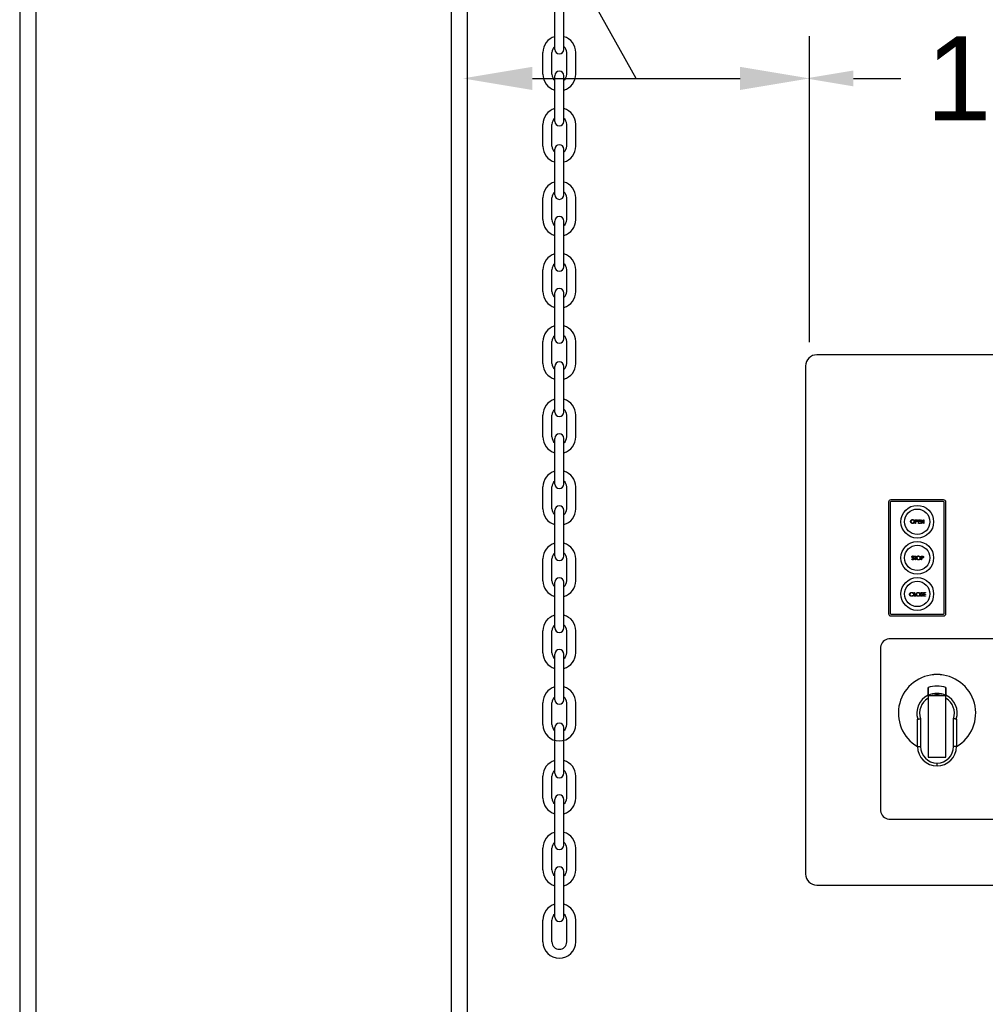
# Model space of a CAD drawing. Header units: inches. Extents: x 170 to 312, y 215 to 248.
# Tile 339 of 410: x 279.95 to 281.03, y 222.01 to 223.11. Entities that reach past the tile are written whole.
import ezdxf

# ---------------------------------------------------------------- set-up
doc = ezdxf.new("R2010")
doc.units = ezdxf.units.IN
doc.header["$LTSCALE"] = 0.25
doc.header["$MEASUREMENT"] = 0
for name, color, linetype in [('ANNOTATIONS', 1, 'Continuous'), ('MOTOR LH', 7, 'Continuous'), ('STANDARD MOTOR RH', 7, 'Continuous')]:
    doc.layers.add(name, color=color, linetype=linetype)
doc.styles.add('ARIAL', font='arial.ttf', dxfattribs={"height": 0.09375})
doc.styles.add('ROMANS', font='Romans', dxfattribs={"height": 0.09375})
doc.styles.get("Standard").update_dxf_attribs({"font": 'romans.shx'})
doc.dimstyles.get("Standard").update_dxf_attribs({"dimscale": 60, "dimtxt": 0.0833, "dimasz": 0.0833, "dimexe": 0.0833, "dimexo": 0.04, "dimgap": 0.09, "dimtad": 0, "dimtih": 1, "dimtoh": 1, "dimdec": 4, "dimzin": 1, "dimdsep": 46, "dimlunit": 4, "dimtxsty": 'Standard', "dimcen": 0.09, "dimclrt": 150, "dimadec": 4, "dimazin": 2, "dimtfac": 1, "dimtdec": 0, "dimtofl": 0, "dimtmove": 0, "dimatfit": 3, "dimfxl": 1, "dimtolj": 1, "dimtzin": 0, "dimlwd": -1, "dimlwe": -1, "dimarcsym": 1})

msp = doc.modelspace()

# ---------------------------------------------------------------- linework, layer by layer
at = {"layer": 'ANNOTATIONS'}
for p, q in [((280.83591, 222.74634), (280.83591, 223.08815)), ((280.52621, 223.04101), (280.75825, 223.04101)), ((280.88482, 223.04101), (280.93796, 223.04101))]:
    msp.add_line(p, q, dxfattribs=at)
for points in [[(280.52621, 223.02807), (280.52621, 223.05396), (280.44854, 223.04101)], [(280.75825, 223.02807), (280.75825, 223.05396), (280.83591, 223.04101)], [(280.88482, 223.04987), (280.88482, 223.03216), (280.83168, 223.04101)]]:
    msp.add_solid(points, dxfattribs=at)
at = {"layer": 'MOTOR LH'}
for p, q in [((281.3348, 222.73228), (280.84386, 222.73228)), ((280.83138, 222.7198), (280.83138, 222.15221)), ((280.92415, 222.56764), (280.92415, 222.4432)), ((280.92614, 222.56764), (280.92614, 222.4432)), ((280.98571, 222.57026), (280.92677, 222.57026)), ((280.98571, 222.56827), (280.92677, 222.56827)), ((280.98634, 222.4432), (280.98634, 222.56764)), ((280.98833, 222.4432), (280.98833, 222.56764)), ((280.95404, 222.54808), (280.95485, 222.54808)), ((280.95404, 222.54392), (280.95404, 222.54808)), ((280.95441, 222.54392), (280.95404, 222.54392)), ((280.95441, 222.54766), (280.95441, 222.54627)), ((280.95517, 222.54766), (280.95441, 222.54766)), ((280.95441, 222.54627), (280.95514, 222.54626)), ((280.95471, 222.54584), (280.95441, 222.54584)), ((280.95441, 222.54584), (280.95441, 222.54392)), ((280.95745, 222.54392), (280.95745, 222.54808)), ((280.95745, 222.54808), (280.9598, 222.54808)), ((280.9598, 222.54392), (280.95745, 222.54392)), ((280.9598, 222.54766), (280.95782, 222.54766)), ((280.95782, 222.54766), (280.95782, 222.54638)), ((280.95782, 222.54638), (280.9598, 222.54638)), ((280.9598, 222.54595), (280.95782, 222.54595)), ((280.95782, 222.54595), (280.95782, 222.54435)), ((280.95782, 222.54435), (280.9598, 222.54435)), ((280.9598, 222.54808), (280.9598, 222.54766)), ((280.9598, 222.54638), (280.9598, 222.54595)), ((280.9598, 222.54435), (280.9598, 222.54392)), ((280.96054, 222.54392), (280.96054, 222.54808)), ((280.96054, 222.54808), (280.96062, 222.54808)), ((280.96092, 222.54392), (280.96054, 222.54392)), ((280.96062, 222.54808), (280.96337, 222.54481)), ((280.96092, 222.54719), (280.96092, 222.54392)), ((280.96366, 222.54392), (280.96092, 222.54719)), ((280.96337, 222.54808), (280.96374, 222.54808)), ((280.96337, 222.54481), (280.96337, 222.54808)), ((280.96374, 222.54392), (280.96366, 222.54392)), ((280.96374, 222.54808), (280.96374, 222.54392)), ((280.95002, 222.50409), (280.95037, 222.5043)), ((280.95242, 222.50685), (280.95208, 222.50659)), ((280.95284, 222.50745), (280.95503, 222.50745)), ((280.95284, 222.50702), (280.95284, 222.50745)), ((280.95375, 222.50702), (280.95284, 222.50702)), ((280.95375, 222.50329), (280.95375, 222.50702)), ((280.95412, 222.50329), (280.95375, 222.50329)), ((280.95412, 222.50702), (280.95412, 222.50329)), ((280.95503, 222.50702), (280.95412, 222.50702)), ((280.95503, 222.50745), (280.95503, 222.50702)), ((280.96068, 222.50745), (280.9615, 222.50745)), ((280.96068, 222.50329), (280.96068, 222.50745)), ((280.96105, 222.50329), (280.96068, 222.50329)), ((280.96105, 222.50702), (280.96105, 222.50563)), ((280.96181, 222.50702), (280.96105, 222.50702)), ((280.96105, 222.50563), (280.96178, 222.50562)), ((280.96105, 222.50521), (280.96105, 222.50329)), ((280.96135, 222.50521), (280.96105, 222.50521)), ((280.95175, 222.46594), (280.95142, 222.46569)), ((280.9526, 222.46671), (280.95298, 222.46671)), ((280.9526, 222.46255), (280.9526, 222.46671)), ((280.95298, 222.46671), (280.95298, 222.46297)), ((280.96225, 222.46611), (280.96192, 222.46585)), ((280.96316, 222.46255), (280.96316, 222.46671)), ((280.96316, 222.46671), (280.96551, 222.46671)), ((280.96353, 222.46628), (280.96353, 222.465)), ((280.96551, 222.46628), (280.96353, 222.46628)), ((280.96353, 222.465), (280.96551, 222.465)), ((280.96353, 222.46457), (280.96353, 222.46297)), ((280.96551, 222.46457), (280.96353, 222.46457)), ((280.96551, 222.46671), (280.96551, 222.46628)), ((280.96551, 222.465), (280.96551, 222.46457)), ((280.95142, 222.46356), (280.95175, 222.46331)), ((280.95458, 222.46255), (280.9526, 222.46255)), ((280.95298, 222.46297), (280.95458, 222.46297)), ((280.95458, 222.46297), (280.95458, 222.46255)), ((280.95985, 222.46335), (280.96021, 222.46356)), ((280.96551, 222.46255), (280.96316, 222.46255)), ((280.96353, 222.46297), (280.96551, 222.46297)), ((280.96551, 222.46297), (280.96551, 222.46255)), ((280.92677, 222.44257), (280.98571, 222.44257)), ((280.92677, 222.44058), (280.98571, 222.44058)), ((281.26098, 222.41504), (280.9246, 222.41504)), ((280.91511, 222.40556), (280.91511, 222.22289)), ((280.98832, 222.35121), (280.96836, 222.35121)), ((280.96836, 222.35121), (280.96836, 222.2829)), ((280.98832, 222.2829), (280.98832, 222.35121)), ((280.95656, 222.29469), (280.95656, 222.3245)), ((280.95989, 222.32571), (280.95989, 222.29469)), ((280.99678, 222.29469), (280.99678, 222.32571)), ((281.0001, 222.3245), (281.0001, 222.29469)), ((280.95656, 222.29469), (280.95989, 222.29469)), ((281.0001, 222.29469), (280.99678, 222.29469)), ((280.96836, 222.2829), (280.98832, 222.2829)), ((280.97834, 222.27291), (280.97834, 222.27624)), ((280.9246, 222.21341), (281.26098, 222.21341)), ((280.84386, 222.13973), (281.3348, 222.13973))]:
    msp.add_line(p, q, dxfattribs=at)
for centre, radius in [((280.95624, 222.54578), 0.0183), ((280.95624, 222.54578), 0.01414), ((280.95624, 222.50542), 0.0183), ((280.95624, 222.50542), 0.01414), ((280.95624, 222.46506), 0.0183), ((280.95624, 222.46506), 0.01414)]:
    msp.add_circle(centre, radius, dxfattribs=at)
for centre, radius, start, end in [((280.84386, 222.7198), 0.01248, 90, 180), ((280.92677, 222.56764), 0.00262, 90, 180), ((280.92677, 222.56764), 0.000624, 90, 180), ((280.98571, 222.56764), 0.00262, 0, 90), ((280.98571, 222.56764), 0.000624, 0, 90), ((280.92677, 222.4432), 0.00262, 180, 270), ((280.92677, 222.4432), 0.000624, 180, 270), ((280.98571, 222.4432), 0.00262, 270, 0), ((280.98571, 222.4432), 0.000624, 270, 0), ((280.92609, 222.40406), 0.01108, 97.7581, 172.2419), ((280.97833, 222.33186), 0.04323, 300.24251, 239.75753), ((280.97833, 222.33186), 0.04322, 300.24806, 239.75196), ((280.97833, 222.33186), 0.03025, 70.721, 109.2554), ((280.97833, 222.33186), 0.02257, 116.23161, 197.09777), ((280.97833, 222.33186), 0.01944, 120.86903, 198.43237), ((280.97833, 222.33186), 0.02217, 63.22591, 116.74005), ((280.97833, 222.33186), 0.02061, 69.85267, 110.14733), ((280.97833, 222.33186), 0.02257, 342.90223, 63.7351), ((280.97833, 222.33186), 0.01944, 341.56763, 59.09059), ((280.97834, 222.29469), 0.02178, 180, 270), ((280.97834, 222.29469), 0.01845, 180, 269.99537), ((280.97833, 222.29469), 0.02178, 270.02568, 0), ((280.97833, 222.29469), 0.01845, 270.02568, 0), ((280.92609, 222.22439), 0.01108, 187.7581, 262.2419), ((280.84386, 222.15221), 0.01248, 180, 270)]:
    msp.add_arc(centre, radius, start, end, dxfattribs=at)
for points, knots in [([(280.94881, 222.54599), (280.94885, 222.54631), (280.94893, 222.54695), (280.9495, 222.54768), (280.95022, 222.54812), (280.95072, 222.54817), (280.95097, 222.54819)], [0, 0, 0, 0, 0.2797309, 0.5593263, 0.7796803, 1, 1, 1, 1]), ([(280.95101, 222.54382), (280.95068, 222.54385), (280.95004, 222.54393), (280.94932, 222.54451), (280.94888, 222.54523), (280.94884, 222.54573), (280.94881, 222.54599)], [0, 0, 0, 0, 0.279663, 0.5593532, 0.7796358, 1, 1, 1, 1]), ([(280.95099, 222.54776), (280.95073, 222.54773), (280.9502, 222.54766), (280.9496, 222.5472), (280.94924, 222.54661), (280.94921, 222.54619), (280.94919, 222.54599)], [0, 0, 0, 0, 0.2796275, 0.5593508, 0.7796323, 1, 1, 1, 1]), ([(280.94919, 222.54599), (280.94922, 222.54573), (280.94928, 222.5452), (280.94978, 222.54464), (280.95037, 222.5443), (280.95079, 222.54426), (280.95099, 222.54424)], [0, 0, 0, 0, 0.2794171, 0.5590784, 0.7794776, 1, 1, 1, 1]), ([(280.95097, 222.54819), (280.9513, 222.54816), (280.95195, 222.54809), (280.95268, 222.5475), (280.95312, 222.54677), (280.95316, 222.54626), (280.95319, 222.54601)], [0, 0, 0, 0, 0.2797658, 0.559356, 0.7795697, 1, 1, 1, 1]), ([(280.95281, 222.54601), (280.95278, 222.54627), (280.95272, 222.5468), (280.95221, 222.54737), (280.95161, 222.5477), (280.9512, 222.54774), (280.95099, 222.54776)], [0, 0, 0, 0, 0.2794631, 0.5588709, 0.7795149, 1, 1, 1, 1]), ([(280.95099, 222.54424), (280.95126, 222.54427), (280.95178, 222.54434), (280.9524, 222.54479), (280.95276, 222.54538), (280.95279, 222.5458), (280.95281, 222.54601)], [0, 0, 0, 0, 0.2798308, 0.5593888, 0.7796497, 1, 1, 1, 1]), ([(280.95319, 222.54601), (280.95315, 222.54568), (280.95308, 222.54504), (280.95248, 222.54432), (280.95177, 222.54388), (280.95126, 222.54384), (280.95101, 222.54382)], [0, 0, 0, 0, 0.2796319, 0.5593417, 0.779597, 1, 1, 1, 1]), ([(280.95577, 222.54591), (280.95557, 222.54589), (280.95522, 222.54584), (280.95487, 222.54584), (280.95471, 222.54584)], [0, 0, 0, 0, 0.5596968, 1, 1, 1, 1]), ([(280.95485, 222.54808), (280.95503, 222.54808), (280.95535, 222.54809), (280.95566, 222.54804), (280.9558, 222.54802)], [0, 0, 0, 0, 0.56031203, 1, 1, 1, 1]), ([(280.95514, 222.54626), (280.95539, 222.54626), (280.95571, 222.54626), (280.95602, 222.54647), (280.95618, 222.54666), (280.95621, 222.54684), (280.95623, 222.54697)], [0, 0, 0, 0, 0.4997189, 0.6253482, 0.7510784, 1, 1, 1, 1]), ([(280.95623, 222.54697), (280.95621, 222.54709), (280.95618, 222.54727), (280.95602, 222.54745), (280.95573, 222.54766), (280.95542, 222.54766), (280.95517, 222.54766)], [0, 0, 0, 0, 0.2489628, 0.3747297, 0.5003786, 1, 1, 1, 1]), ([(280.9566, 222.54697), (280.95659, 222.54683), (280.95657, 222.54656), (280.95636, 222.54622), (280.95608, 222.54601), (280.95587, 222.54594), (280.95577, 222.54591)], [0, 0, 0, 0, 0.2800999, 0.5593276, 0.7794584, 1, 1, 1, 1]), ([(280.9558, 222.54802), (280.95593, 222.54798), (280.95618, 222.54788), (280.95644, 222.5476), (280.95658, 222.54728), (280.95659, 222.54707), (280.9566, 222.54697)], [0, 0, 0, 0, 0.279707, 0.5593748, 0.7795026, 1, 1, 1, 1]), ([(280.95128, 222.50318), (280.95113, 222.5032), (280.95082, 222.50323), (280.95035, 222.50354), (280.95014, 222.50388), (280.95002, 222.50409)], [0, 0, 0, 0, 0.2798786, 0.5596616, 1, 1, 1, 1]), ([(280.95028, 222.50658), (280.9503, 222.50673), (280.95034, 222.50702), (280.95062, 222.50735), (280.95096, 222.50752), (280.95119, 222.50754), (280.95131, 222.50755)], [0, 0, 0, 0, 0.279549, 0.5587965, 0.779376, 1, 1, 1, 1]), ([(280.95051, 222.50595), (280.95044, 222.50606), (280.95031, 222.50625), (280.95029, 222.50648), (280.95028, 222.50658)], [0, 0, 0, 0, 0.5598366, 1, 1, 1, 1]), ([(280.95037, 222.5043), (280.95049, 222.50411), (280.95066, 222.50385), (280.95102, 222.50363), (280.95119, 222.50362), (280.95128, 222.50361)], [0, 0, 0, 0, 0.5593242, 0.7797842, 1, 1, 1, 1]), ([(280.9512, 222.50538), (280.95106, 222.50548), (280.95082, 222.50565), (280.95061, 222.50586), (280.95051, 222.50595)], [0, 0, 0, 0, 0.5604046, 1, 1, 1, 1]), ([(280.95127, 222.50713), (280.95118, 222.50712), (280.95101, 222.50711), (280.95081, 222.50698), (280.95068, 222.5068), (280.95066, 222.50667), (280.95066, 222.5066)], [0, 0, 0, 0, 0.2802723, 0.55993, 0.779919, 1, 1, 1, 1]), ([(280.95066, 222.5066), (280.95066, 222.50654), (280.95067, 222.50643), (280.95076, 222.50623), (280.95087, 222.50613), (280.95093, 222.50606)], [0, 0, 0, 0, 0.27994787, 0.55977488, 1, 1, 1, 1]), ([(280.95093, 222.50606), (280.95103, 222.50598), (280.95122, 222.50584), (280.95141, 222.50571), (280.95149, 222.50565)], [0, 0, 0, 0, 0.5599086, 1, 1, 1, 1]), ([(280.95195, 222.50472), (280.95182, 222.50486), (280.95159, 222.5051), (280.95132, 222.5053), (280.9512, 222.50538)], [0, 0, 0, 0, 0.5594924, 1, 1, 1, 1]), ([(280.95208, 222.50659), (280.95196, 222.50674), (280.9518, 222.50695), (280.95149, 222.50711), (280.95134, 222.50712), (280.95127, 222.50713)], [0, 0, 0, 0, 0.5598177, 0.7798497, 1, 1, 1, 1]), ([(280.95128, 222.50361), (280.95139, 222.50362), (280.95162, 222.50364), (280.95189, 222.50381), (280.95206, 222.50405), (280.95208, 222.50422), (280.9521, 222.50431)], [0, 0, 0, 0, 0.2802733, 0.5601451, 0.7801527, 1, 1, 1, 1]), ([(280.95247, 222.50431), (280.95245, 222.50414), (280.9524, 222.50379), (280.95207, 222.50343), (280.95168, 222.50321), (280.95141, 222.50319), (280.95128, 222.50318)], [0, 0, 0, 0, 0.2791835, 0.5590838, 0.7794435, 1, 1, 1, 1]), ([(280.95131, 222.50755), (280.95144, 222.50754), (280.95169, 222.50751), (280.95209, 222.50727), (280.95229, 222.50701), (280.95242, 222.50685)], [0, 0, 0, 0, 0.2797514, 0.5594993, 1, 1, 1, 1]), ([(280.95149, 222.50565), (280.95175, 222.50545), (280.95211, 222.50519), (280.95242, 222.50469), (280.95245, 222.50443), (280.95247, 222.50431)], [0, 0, 0, 0, 0.5601148, 0.7802789, 1, 1, 1, 1]), ([(280.9521, 222.50431), (280.95209, 222.50439), (280.95207, 222.50454), (280.95198, 222.50467), (280.95195, 222.50472)], [0, 0, 0, 0, 0.558992, 1, 1, 1, 1]), ([(280.95545, 222.50535), (280.95549, 222.50567), (280.95557, 222.50631), (280.95614, 222.50704), (280.95686, 222.50748), (280.95736, 222.50753), (280.95761, 222.50755)], [0, 0, 0, 0, 0.2797307, 0.5593255, 0.7796808, 1, 1, 1, 1]), ([(280.95765, 222.50318), (280.95733, 222.50322), (280.95668, 222.50329), (280.95596, 222.50387), (280.95552, 222.50459), (280.95548, 222.50509), (280.95545, 222.50535)], [0, 0, 0, 0, 0.2796641, 0.5593538, 0.7796361, 1, 1, 1, 1]), ([(280.95763, 222.50713), (280.95737, 222.50709), (280.95684, 222.50702), (280.95624, 222.50656), (280.95588, 222.50597), (280.95585, 222.50556), (280.95583, 222.50535)], [0, 0, 0, 0, 0.2796259, 0.5593459, 0.7796269, 1, 1, 1, 1]), ([(280.95583, 222.50535), (280.95586, 222.50509), (280.95592, 222.50456), (280.95643, 222.504), (280.95702, 222.50366), (280.95743, 222.50362), (280.95763, 222.50361)], [0, 0, 0, 0, 0.2794118, 0.5590742, 0.779476, 1, 1, 1, 1]), ([(280.95761, 222.50755), (280.95794, 222.50752), (280.95859, 222.50745), (280.95932, 222.50686), (280.95976, 222.50614), (280.95981, 222.50562), (280.95983, 222.50537)], [0, 0, 0, 0, 0.2797677, 0.5593574, 0.7795699, 1, 1, 1, 1]), ([(280.95945, 222.50537), (280.95942, 222.50563), (280.95936, 222.50616), (280.95885, 222.50673), (280.95825, 222.50706), (280.95784, 222.50711), (280.95763, 222.50713)], [0, 0, 0, 0, 0.2794695, 0.5588701, 0.7795183, 1, 1, 1, 1]), ([(280.95763, 222.50361), (280.9579, 222.50364), (280.95842, 222.5037), (280.95904, 222.50415), (280.9594, 222.50475), (280.95943, 222.50516), (280.95945, 222.50537)], [0, 0, 0, 0, 0.2798285, 0.5593874, 0.7796559, 1, 1, 1, 1]), ([(280.95983, 222.50537), (280.95979, 222.50505), (280.95972, 222.5044), (280.95912, 222.50368), (280.95841, 222.50324), (280.9579, 222.5032), (280.95765, 222.50318)], [0, 0, 0, 0, 0.2796267, 0.5593423, 0.7795967, 1, 1, 1, 1]), ([(280.96241, 222.50527), (280.96221, 222.50525), (280.96186, 222.50521), (280.96151, 222.50521), (280.96135, 222.50521)], [0, 0, 0, 0, 0.5596942, 1, 1, 1, 1]), ([(280.9615, 222.50745), (280.96167, 222.50745), (280.96199, 222.50745), (280.96231, 222.5074), (280.96244, 222.50738)], [0, 0, 0, 0, 0.5603143, 1, 1, 1, 1]), ([(280.96178, 222.50562), (280.96203, 222.50562), (280.96235, 222.50562), (280.96266, 222.50583), (280.96282, 222.50602), (280.96285, 222.50621), (280.96287, 222.50633)], [0, 0, 0, 0, 0.499724, 0.625347, 0.7510888, 1, 1, 1, 1]), ([(280.96287, 222.50633), (280.96285, 222.50645), (280.96282, 222.50663), (280.96267, 222.50681), (280.96237, 222.50703), (280.96206, 222.50702), (280.96181, 222.50702)], [0, 0, 0, 0, 0.24897489, 0.37473093, 0.50038246, 1, 1, 1, 1]), ([(280.96324, 222.50633), (280.96323, 222.50619), (280.96321, 222.50592), (280.963, 222.50559), (280.96272, 222.50537), (280.96251, 222.50531), (280.96241, 222.50527)], [0, 0, 0, 0, 0.2800985, 0.5593248, 0.7794626, 1, 1, 1, 1]), ([(280.96244, 222.50738), (280.96257, 222.50734), (280.96282, 222.50725), (280.96308, 222.50697), (280.96322, 222.50665), (280.96323, 222.50644), (280.96324, 222.50633)], [0, 0, 0, 0, 0.27970407, 0.5593845, 0.7795145, 1, 1, 1, 1]), ([(280.9477, 222.46465), (280.94773, 222.46498), (280.94781, 222.46563), (280.94843, 222.46634), (280.94917, 222.46675), (280.94968, 222.46679), (280.94993, 222.46681)], [0, 0, 0, 0, 0.27951347, 0.55907968, 0.77937343, 1, 1, 1, 1]), ([(280.94822, 222.46317), (280.94805, 222.46342), (280.94774, 222.46387), (280.94771, 222.46441), (280.9477, 222.46465)], [0, 0, 0, 0, 0.5590292, 1, 1, 1, 1]), ([(280.94991, 222.46639), (280.94965, 222.46635), (280.94911, 222.46629), (280.9485, 222.46584), (280.94813, 222.46525), (280.94809, 222.46483), (280.94807, 222.46462)], [0, 0, 0, 0, 0.27985561, 0.55951782, 0.779687, 1, 1, 1, 1]), ([(280.94807, 222.46462), (280.9481, 222.46435), (280.94817, 222.46381), (280.94869, 222.46323), (280.9493, 222.46291), (280.94973, 222.46288), (280.94994, 222.46287)], [0, 0, 0, 0, 0.2794339, 0.5589215, 0.7792831, 1, 1, 1, 1]), ([(280.95142, 222.46569), (280.95118, 222.46592), (280.95075, 222.46632), (280.95017, 222.46636), (280.94991, 222.46639)], [0, 0, 0, 0, 0.5584272, 1, 1, 1, 1]), ([(280.94993, 222.46681), (280.95033, 222.46677), (280.95105, 222.46669), (280.95153, 222.46617), (280.95175, 222.46594)], [0, 0, 0, 0, 0.55951486, 1, 1, 1, 1]), ([(280.95506, 222.46461), (280.95509, 222.46493), (280.95517, 222.46557), (280.95574, 222.4663), (280.95646, 222.46674), (280.95696, 222.46679), (280.95721, 222.46681)], [0, 0, 0, 0, 0.2797305, 0.5593273, 0.7796795, 1, 1, 1, 1]), ([(280.95725, 222.46244), (280.95693, 222.46248), (280.95628, 222.46255), (280.95556, 222.46313), (280.95512, 222.46385), (280.95508, 222.46435), (280.95506, 222.46461)], [0, 0, 0, 0, 0.2796638, 0.5593527, 0.7796359, 1, 1, 1, 1]), ([(280.95723, 222.46639), (280.95697, 222.46635), (280.95645, 222.46628), (280.95584, 222.46582), (280.95548, 222.46523), (280.95545, 222.46482), (280.95543, 222.46461)], [0, 0, 0, 0, 0.2796283, 0.5593501, 0.7796324, 1, 1, 1, 1]), ([(280.95543, 222.46461), (280.95546, 222.46435), (280.95552, 222.46382), (280.95603, 222.46326), (280.95662, 222.46292), (280.95703, 222.46288), (280.95723, 222.46287)], [0, 0, 0, 0, 0.279417, 0.5590778, 0.7794767, 1, 1, 1, 1]), ([(280.95721, 222.46681), (280.95754, 222.46678), (280.95819, 222.46671), (280.95892, 222.46612), (280.95936, 222.46539), (280.95941, 222.46488), (280.95943, 222.46463)], [0, 0, 0, 0, 0.2797671, 0.5593581, 0.7795717, 1, 1, 1, 1]), ([(280.95905, 222.46463), (280.95902, 222.46489), (280.95896, 222.46542), (280.95845, 222.46599), (280.95785, 222.46632), (280.95744, 222.46636), (280.95723, 222.46639)], [0, 0, 0, 0, 0.2794698, 0.5588706, 0.7795158, 1, 1, 1, 1]), ([(280.95723, 222.46287), (280.9575, 222.4629), (280.95803, 222.46296), (280.95864, 222.46341), (280.959, 222.464), (280.95904, 222.46442), (280.95905, 222.46463)], [0, 0, 0, 0, 0.2798289, 0.5593875, 0.7796527, 1, 1, 1, 1]), ([(280.95943, 222.46463), (280.95939, 222.4643), (280.95932, 222.46366), (280.95873, 222.46294), (280.95801, 222.4625), (280.9575, 222.46246), (280.95725, 222.46244)], [0, 0, 0, 0, 0.2796315, 0.5593441, 0.7795978, 1, 1, 1, 1]), ([(280.96012, 222.46584), (280.96014, 222.46599), (280.96017, 222.46628), (280.96046, 222.4666), (280.9608, 222.46678), (280.96103, 222.4668), (280.96115, 222.46681)], [0, 0, 0, 0, 0.2795544, 0.5588012, 0.7793774, 1, 1, 1, 1]), ([(280.96035, 222.46521), (280.96028, 222.46532), (280.96015, 222.46551), (280.96013, 222.46574), (280.96012, 222.46584)], [0, 0, 0, 0, 0.5598451, 1, 1, 1, 1]), ([(280.96103, 222.46464), (280.9609, 222.46474), (280.96066, 222.46491), (280.96045, 222.46512), (280.96035, 222.46521)], [0, 0, 0, 0, 0.5604147, 1, 1, 1, 1]), ([(280.9611, 222.46639), (280.96102, 222.46638), (280.96085, 222.46637), (280.96065, 222.46624), (280.96051, 222.46606), (280.9605, 222.46593), (280.96049, 222.46586)], [0, 0, 0, 0, 0.2802765, 0.5599329, 0.779921, 1, 1, 1, 1]), ([(280.96049, 222.46586), (280.9605, 222.4658), (280.96051, 222.46568), (280.9606, 222.46549), (280.9607, 222.46539), (280.96077, 222.46532)], [0, 0, 0, 0, 0.2799433, 0.5597769, 1, 1, 1, 1]), ([(280.96077, 222.46532), (280.96087, 222.46524), (280.96105, 222.4651), (280.96124, 222.46497), (280.96133, 222.46491)], [0, 0, 0, 0, 0.5598979, 1, 1, 1, 1]), ([(280.96178, 222.46398), (280.96166, 222.46412), (280.96143, 222.46436), (280.96115, 222.46456), (280.96103, 222.46464)], [0, 0, 0, 0, 0.5594942, 1, 1, 1, 1]), ([(280.96192, 222.46585), (280.9618, 222.466), (280.96163, 222.46621), (280.96133, 222.46637), (280.96118, 222.46638), (280.9611, 222.46639)], [0, 0, 0, 0, 0.5598189, 0.7798499, 1, 1, 1, 1]), ([(280.96115, 222.46681), (280.96127, 222.4668), (280.96153, 222.46677), (280.96193, 222.46653), (280.96213, 222.46627), (280.96225, 222.46611)], [0, 0, 0, 0, 0.2797485, 0.559503, 1, 1, 1, 1]), ([(280.96133, 222.46491), (280.96159, 222.46471), (280.96195, 222.46445), (280.96226, 222.46394), (280.96229, 222.46369), (280.96231, 222.46357)], [0, 0, 0, 0, 0.5601148, 0.7802844, 1, 1, 1, 1]), ([(280.94994, 222.46244), (280.94957, 222.46247), (280.94891, 222.46253), (280.94844, 222.46297), (280.94822, 222.46317)], [0, 0, 0, 0, 0.5598044, 1, 1, 1, 1]), ([(280.94994, 222.46287), (280.95026, 222.46291), (280.95083, 222.46298), (280.95124, 222.46338), (280.95142, 222.46356)], [0, 0, 0, 0, 0.5587727, 1, 1, 1, 1]), ([(280.95175, 222.46331), (280.95162, 222.46316), (280.95136, 222.46287), (280.95075, 222.46252), (280.95025, 222.46247), (280.94994, 222.46244)], [0, 0, 0, 0, 0.2804105, 0.5607949, 1, 1, 1, 1]), ([(280.96112, 222.46244), (280.96096, 222.46245), (280.96066, 222.46249), (280.96018, 222.4628), (280.95998, 222.46314), (280.95985, 222.46335)], [0, 0, 0, 0, 0.2798804, 0.5596665, 1, 1, 1, 1]), ([(280.96021, 222.46356), (280.96033, 222.46337), (280.9605, 222.4631), (280.96085, 222.46289), (280.96103, 222.46288), (280.96112, 222.46287)], [0, 0, 0, 0, 0.5593189, 0.7797808, 1, 1, 1, 1]), ([(280.96112, 222.46287), (280.96123, 222.46288), (280.96145, 222.4629), (280.96173, 222.46307), (280.9619, 222.46331), (280.96192, 222.46348), (280.96193, 222.46357)], [0, 0, 0, 0, 0.2802772, 0.5601457, 0.7801519, 1, 1, 1, 1]), ([(280.96231, 222.46357), (280.96228, 222.46339), (280.96224, 222.46305), (280.9619, 222.46269), (280.96152, 222.46247), (280.96125, 222.46245), (280.96112, 222.46244)], [0, 0, 0, 0, 0.279184, 0.5590848, 0.7794474, 1, 1, 1, 1]), ([(280.96193, 222.46357), (280.96192, 222.46365), (280.9619, 222.4638), (280.96182, 222.46392), (280.96178, 222.46398)], [0, 0, 0, 0, 0.5589803, 1, 1, 1, 1]), ([(280.96836, 222.35211), (280.96836, 222.35363), (280.96836, 222.35644), (280.96836, 222.35917), (280.96836, 222.36042)], [0, 0, 0, 0, 0.5407106, 1, 1, 1, 1]), ([(280.96836, 222.36042), (280.96836, 222.35989), (280.96836, 222.35703), (280.96836, 222.35407), (280.96836, 222.35166)], [0, 0, 0, 0, 0.1842898, 1, 1, 1, 1]), ([(280.98832, 222.36041), (280.98832, 222.35916), (280.98832, 222.35644), (280.98832, 222.35362), (280.98832, 222.3521)], [0, 0, 0, 0, 0.4593054, 1, 1, 1, 1]), ([(280.98832, 222.35165), (280.98832, 222.35407), (280.98832, 222.35702), (280.98832, 222.35989), (280.98832, 222.36041)], [0, 0, 0, 0, 0.8157388, 1, 1, 1, 1]), ([(280.96836, 222.35211), (280.96836, 222.35195), (280.96836, 222.35177), (280.96836, 222.35143), (280.96836, 222.35138)], [0, 0, 0, 0, 0.866894, 1, 1, 1, 1]), ([(280.96836, 222.35121), (280.96836, 222.35134), (280.96836, 222.35152), (280.96836, 222.35163), (280.96836, 222.35166)], [0, 0, 0, 0, 0.7150934, 1, 1, 1, 1]), ([(280.97123, 222.35121), (280.97044, 222.35121), (280.96945, 222.35121), (280.96853, 222.35121), (280.96836, 222.35121)], [0, 0, 0, 0, 0.8051229, 1, 1, 1, 1]), ([(280.96836, 222.35094), (280.96836, 222.35085), (280.96836, 222.35045), (280.96836, 222.3496), (280.96836, 222.34888), (280.96836, 222.34855)], [0, 0, 0, 0, 0.1463464, 0.612888, 1, 1, 1, 1]), ([(280.98832, 222.35121), (280.98784, 222.35121), (280.9869, 222.35121), (280.98591, 222.35121), (280.98543, 222.35121)], [0, 0, 0, 0, 0.5100248, 1, 1, 1, 1]), ([(280.98832, 222.35138), (280.98832, 222.35161), (280.98832, 222.3519), (280.98832, 222.35207), (280.98832, 222.3521)], [0, 0, 0, 0, 0.7926342, 1, 1, 1, 1]), ([(280.98832, 222.35165), (280.98832, 222.35157), (280.98832, 222.35145), (280.98832, 222.35126), (280.98832, 222.35121)], [0, 0, 0, 0, 0.7217314, 1, 1, 1, 1]), ([(280.98832, 222.34854), (280.98832, 222.34903), (280.98832, 222.3499), (280.98832, 222.35062), (280.98832, 222.35094)], [0, 0, 0, 0, 0.5581316, 1, 1, 1, 1]), ([(280.95656, 222.3245), (280.95656, 222.32464), (280.95657, 222.32489), (280.95664, 222.32516), (280.95672, 222.32521), (280.95676, 222.32522)], [0, 0, 0, 0, 0.4085872, 0.7576908, 1, 1, 1, 1]), ([(280.95676, 222.32522), (280.95692, 222.32525), (280.95725, 222.3253), (280.95812, 222.32543), (280.95903, 222.32558), (280.95964, 222.32567), (280.95988, 222.32571), (280.95989, 222.32571)], [0, 0, 0, 0, 0.27378, 0.5474769, 0.8233386, 0.9942448, 1, 1, 1, 1]), ([(280.9999, 222.32522), (280.99974, 222.32525), (280.99942, 222.3253), (280.99854, 222.32543), (280.99763, 222.32558), (280.99702, 222.32567), (280.99678, 222.32571), (280.99678, 222.32571)], [0, 0, 0, 0, 0.2737801, 0.5474772, 0.8233382, 0.9942436, 1, 1, 1, 1]), ([(280.9999, 222.32522), (280.99994, 222.3252), (281.00003, 222.32515), (281.00009, 222.32488), (281.0001, 222.32463), (281.0001, 222.3245)], [0, 0, 0, 0, 0.2628754, 0.6202205, 1, 1, 1, 1])]:
    msp.add_open_spline(points, degree=3, knots=knots, dxfattribs=at)
at = {"layer": 'STANDARD MOTOR RH'}
for p, q in [((279.9711, 223.69873), (279.9711, 220.41351)), ((280.43535, 223.69476), (280.43535, 220.41351)), ((280.45323, 223.69476), (280.45323, 220.41351)), ((279.95323, 223.53851), (279.95323, 220.41351)), ((280.55127, 223.07334), (280.55127, 223.12438)), ((280.56128, 223.07334), (280.56128, 223.12438)), ((280.53796, 223.04562), (280.53796, 223.07004)), ((280.54797, 223.04562), (280.54797, 223.07004)), ((280.56458, 223.04562), (280.56458, 223.07004)), ((280.57459, 223.04562), (280.57459, 223.07004)), ((280.55127, 222.993), (280.55127, 223.04404)), ((280.56128, 222.993), (280.56128, 223.04404)), ((280.53796, 222.96528), (280.53796, 222.9897)), ((280.54797, 222.96528), (280.54797, 222.9897)), ((280.56458, 222.96528), (280.56458, 222.9897)), ((280.57459, 222.96528), (280.57459, 222.9897)), ((280.55127, 222.91095), (280.55127, 222.96199)), ((280.56128, 222.91095), (280.56128, 222.96199)), ((280.53796, 222.88324), (280.53796, 222.90765)), ((280.54797, 222.88324), (280.54797, 222.90765)), ((280.56458, 222.88324), (280.56458, 222.90765)), ((280.57459, 222.88324), (280.57459, 222.90765)), ((280.55127, 222.83061), (280.55127, 222.88165)), ((280.56128, 222.83061), (280.56128, 222.88165)), ((280.53796, 222.8029), (280.53796, 222.82732)), ((280.54797, 222.8029), (280.54797, 222.82732)), ((280.56458, 222.8029), (280.56458, 222.82732)), ((280.57459, 222.8029), (280.57459, 222.82732)), ((280.55127, 222.75027), (280.55127, 222.80131)), ((280.56128, 222.75027), (280.56128, 222.80131)), ((280.53796, 222.72256), (280.53796, 222.74698)), ((280.54797, 222.72256), (280.54797, 222.74698)), ((280.56458, 222.72256), (280.56458, 222.74698)), ((280.57459, 222.72256), (280.57459, 222.74698)), ((280.55127, 222.66822), (280.55127, 222.71926)), ((280.56128, 222.66822), (280.56128, 222.71926)), ((280.53796, 222.64051), (280.53796, 222.66493)), ((280.54797, 222.64051), (280.54797, 222.66493)), ((280.56458, 222.64051), (280.56458, 222.66493)), ((280.57459, 222.64051), (280.57459, 222.66493)), ((280.55127, 222.58788), (280.55127, 222.63892)), ((280.56128, 222.58788), (280.56128, 222.63892)), ((280.53796, 222.56017), (280.53796, 222.58459)), ((280.54797, 222.56017), (280.54797, 222.58459)), ((280.56458, 222.56017), (280.56458, 222.58459)), ((280.57459, 222.56017), (280.57459, 222.58459)), ((280.55127, 222.50755), (280.55127, 222.55858)), ((280.56128, 222.50755), (280.56128, 222.55858)), ((280.53796, 222.47983), (280.53796, 222.50425)), ((280.54797, 222.47983), (280.54797, 222.50425)), ((280.56458, 222.47983), (280.56458, 222.50425)), ((280.57459, 222.47983), (280.57459, 222.50425)), ((280.55127, 222.42721), (280.55127, 222.47824)), ((280.56128, 222.42721), (280.56128, 222.47824)), ((280.53796, 222.39949), (280.53796, 222.42391)), ((280.54797, 222.39949), (280.54797, 222.42391)), ((280.56458, 222.39949), (280.56458, 222.42391)), ((280.57459, 222.39949), (280.57459, 222.42391)), ((280.55127, 222.34687), (280.55127, 222.3979)), ((280.56128, 222.34687), (280.56128, 222.3979)), ((280.53796, 222.31915), (280.53796, 222.34357)), ((280.54797, 222.31915), (280.54797, 222.34357)), ((280.56458, 222.31915), (280.56458, 222.34357)), ((280.57459, 222.31915), (280.57459, 222.34357)), ((280.55127, 222.26482), (280.55127, 222.31585)), ((280.56128, 222.26482), (280.56128, 222.31585)), ((280.53796, 222.2371), (280.53796, 222.26152)), ((280.54797, 222.2371), (280.54797, 222.26152)), ((280.56458, 222.2371), (280.56458, 222.26152)), ((280.57459, 222.2371), (280.57459, 222.26152)), ((280.55127, 222.18448), (280.55127, 222.23552)), ((280.56128, 222.18448), (280.56128, 222.23552)), ((280.53796, 222.15676), (280.53796, 222.18118)), ((280.54797, 222.15676), (280.54797, 222.18118)), ((280.56458, 222.15676), (280.56458, 222.18118)), ((280.57459, 222.15676), (280.57459, 222.18118)), ((280.55127, 222.10414), (280.55127, 222.15518)), ((280.56128, 222.10414), (280.56128, 222.15518)), ((280.53796, 222.07642), (280.53796, 222.10084)), ((280.54797, 222.07642), (280.54797, 222.10084)), ((280.56458, 222.07642), (280.56458, 222.10084)), ((280.57459, 222.07642), (280.57459, 222.10084))]:
    msp.add_line(p, q, dxfattribs=at)
for centre, radius, start, end in [((280.55628, 223.07004), 0.01831, 105.86272, 180), ((280.55628, 223.07004), 0.01831, 0, 74.13728), ((280.55628, 223.07004), 0.0083, 127.08084, 180), ((280.55628, 223.07334), 0.00501, 180, 0), ((280.55628, 223.07004), 0.0083, 0, 52.91916), ((280.55628, 223.04404), 0.00501, 0, 180), ((280.55628, 223.04562), 0.01831, 180, 254.13728), ((280.55628, 223.04562), 0.0083, 180, 232.91916), ((280.55628, 223.04562), 0.01831, 285.86272, 0), ((280.55628, 223.04562), 0.0083, 307.08084, 0), ((280.55628, 222.9897), 0.01831, 105.86272, 180), ((280.55628, 222.9897), 0.01831, 0, 74.13728), ((280.55628, 222.9897), 0.0083, 127.08084, 180), ((280.55628, 222.993), 0.00501, 180, 0), ((280.55628, 222.9897), 0.0083, 0, 52.91916), ((280.55628, 222.96528), 0.01831, 180, 254.13728), ((280.55628, 222.96528), 0.0083, 180, 232.91916), ((280.55628, 222.96199), 0.00501, 0, 180), ((280.55628, 222.96528), 0.01831, 285.86272, 0), ((280.55628, 222.96528), 0.0083, 307.08084, 0), ((280.55628, 222.90765), 0.01831, 105.86272, 180), ((280.55628, 222.90765), 0.01831, 0, 74.13728), ((280.55628, 222.90765), 0.0083, 127.08084, 180), ((280.55628, 222.91095), 0.00501, 180, 0), ((280.55628, 222.90765), 0.0083, 0, 52.91916), ((280.55628, 222.88324), 0.01831, 180, 254.13728), ((280.55628, 222.88324), 0.0083, 180, 232.91916), ((280.55628, 222.88165), 0.00501, 0, 180), ((280.55628, 222.88324), 0.01831, 285.86272, 0), ((280.55628, 222.88324), 0.0083, 307.08084, 0), ((280.55628, 222.82732), 0.01831, 105.86272, 180), ((280.55628, 222.82732), 0.01831, 0, 74.13728), ((280.55628, 222.82732), 0.0083, 127.08084, 180), ((280.55628, 222.83061), 0.00501, 180, 0), ((280.55628, 222.82732), 0.0083, 0, 52.91916), ((280.55628, 222.80131), 0.00501, 0, 180), ((280.55628, 222.8029), 0.01831, 180, 254.13728), ((280.55628, 222.8029), 0.0083, 180, 232.91916), ((280.55628, 222.8029), 0.01831, 285.86272, 0), ((280.55628, 222.8029), 0.0083, 307.08084, 0), ((280.55628, 222.74698), 0.01831, 105.86272, 180), ((280.55628, 222.74698), 0.01831, 0, 74.13728), ((280.55628, 222.74698), 0.0083, 127.08084, 180), ((280.55628, 222.75027), 0.00501, 180, 0), ((280.55628, 222.74698), 0.0083, 0, 52.91916), ((280.55628, 222.72256), 0.01831, 180, 254.13728), ((280.55628, 222.72256), 0.0083, 180, 232.91916), ((280.55628, 222.71926), 0.00501, 0, 180), ((280.55628, 222.72256), 0.01831, 285.86272, 0), ((280.55628, 222.72256), 0.0083, 307.08084, 0), ((280.55628, 222.66493), 0.01831, 105.86272, 180), ((280.55628, 222.66493), 0.01831, 0, 74.13728), ((280.55628, 222.66493), 0.0083, 127.08084, 180), ((280.55628, 222.66822), 0.00501, 180, 0), ((280.55628, 222.66493), 0.0083, 0, 52.91916), ((280.55628, 222.64051), 0.01831, 180, 254.13728), ((280.55628, 222.64051), 0.0083, 180, 232.91916), ((280.55628, 222.63892), 0.00501, 0, 180), ((280.55628, 222.64051), 0.01831, 285.86272, 0), ((280.55628, 222.64051), 0.0083, 307.08084, 0), ((280.55628, 222.58459), 0.01831, 105.86272, 180), ((280.55628, 222.58459), 0.01831, 0, 74.13728), ((280.55628, 222.58459), 0.0083, 127.08084, 180), ((280.55628, 222.58788), 0.00501, 180, 0), ((280.55628, 222.58459), 0.0083, 0, 52.91916), ((280.55628, 222.55858), 0.00501, 0, 180), ((280.55628, 222.56017), 0.01831, 180, 254.13728), ((280.55628, 222.56017), 0.0083, 180, 232.91916), ((280.55628, 222.56017), 0.01831, 285.86272, 0), ((280.55628, 222.56017), 0.0083, 307.08084, 0), ((280.55628, 222.50425), 0.01831, 105.86272, 180), ((280.55628, 222.50425), 0.01831, 0, 74.13728), ((280.55628, 222.50425), 0.0083, 127.08084, 180), ((280.55628, 222.50425), 0.0083, 0, 52.91916), ((280.55628, 222.50755), 0.00501, 180, 0), ((280.55628, 222.47983), 0.01831, 180, 254.13728), ((280.55628, 222.47983), 0.0083, 180, 232.91916), ((280.55628, 222.47824), 0.00501, 0, 180), ((280.55628, 222.47983), 0.01831, 285.86272, 0), ((280.55628, 222.47983), 0.0083, 307.08084, 0), ((280.55628, 222.42391), 0.01831, 105.86272, 180), ((280.55628, 222.42391), 0.01831, 0, 74.13728), ((280.55628, 222.42391), 0.0083, 127.08084, 180), ((280.55628, 222.42721), 0.00501, 180, 0), ((280.55628, 222.42391), 0.0083, 0, 52.91916), ((280.55628, 222.39949), 0.01831, 180, 254.13728), ((280.55628, 222.39949), 0.0083, 180, 232.91916), ((280.55628, 222.3979), 0.00501, 0, 180), ((280.55628, 222.39949), 0.01831, 285.86272, 0), ((280.55628, 222.39949), 0.0083, 307.08084, 0), ((280.55628, 222.34357), 0.01831, 105.86272, 180), ((280.55628, 222.34357), 0.01831, 0, 74.13728), ((280.55628, 222.34357), 0.0083, 127.08084, 180), ((280.55628, 222.34687), 0.00501, 180, 0), ((280.55628, 222.34357), 0.0083, 0, 52.91916), ((280.55628, 222.31915), 0.01831, 180, 0), ((280.55628, 222.31915), 0.0083, 180, 232.91916), ((280.55628, 222.31585), 0.00501, 0, 180), ((280.55628, 222.31915), 0.0083, 307.08084, 0), ((280.55628, 222.26152), 0.01831, 105.86272, 180), ((280.55628, 222.26152), 0.01831, 0, 74.13728), ((280.55628, 222.26152), 0.0083, 127.08084, 180), ((280.55628, 222.26152), 0.0083, 0, 52.91916), ((280.55628, 222.26482), 0.00501, 180, 0), ((280.55628, 222.2371), 0.01831, 180, 254.13728), ((280.55628, 222.2371), 0.0083, 180, 232.91916), ((280.55628, 222.23552), 0.00501, 0, 180), ((280.55628, 222.2371), 0.01831, 285.86272, 0), ((280.55628, 222.2371), 0.0083, 307.08084, 0), ((280.55628, 222.18118), 0.01831, 105.86272, 180), ((280.55628, 222.18118), 0.01831, 0, 74.13728), ((280.55628, 222.18118), 0.0083, 127.08084, 180), ((280.55628, 222.18448), 0.00501, 180, 0), ((280.55628, 222.18118), 0.0083, 0, 52.91916), ((280.55628, 222.15676), 0.01831, 180, 254.13728), ((280.55628, 222.15676), 0.0083, 180, 232.91916), ((280.55628, 222.15518), 0.00501, 0, 180), ((280.55628, 222.15676), 0.01831, 285.86272, 0), ((280.55628, 222.15676), 0.0083, 307.08084, 0), ((280.55628, 222.10084), 0.01831, 105.86272, 180), ((280.55628, 222.10084), 0.01831, 0, 74.13728), ((280.55628, 222.10084), 0.0083, 127.08084, 180), ((280.55628, 222.10414), 0.00501, 180, 0), ((280.55628, 222.10084), 0.0083, 0, 52.91916), ((280.55628, 222.07642), 0.01831, 180, 0), ((280.55628, 222.07642), 0.0083, 180, 0)]:
    msp.add_arc(centre, radius, start, end, dxfattribs=at)

# ---------------------------------------------------------------- texts
at = {"layer": 'ANNOTATIONS', "insert": (280.96608, 223.04101), "char_height": 0.09375, "attachment_point": 4, "style": 'ARIAL'}
msp.add_mtext('1\'-4"', dxfattribs=at)

# ---------------------------------------------------------------- leaders
at = {"layer": 'ANNOTATIONS', "has_arrowhead": 0}
msp.add_leader([(280.64223, 223.04101), (280.43928, 223.40194), (280.34348, 223.40194)], dimstyle='Standard', override={"dimtxt": 0.09375, "dimasz": 0.09375, "dimexe": 0.046875, "dimgap": 0.09, "dimtad": 0, "dimtih": 0, "dimtoh": 0, "dimtxsty": 'ROMANS'}, dxfattribs=at)

doc.saveas('drawing.dxf')
